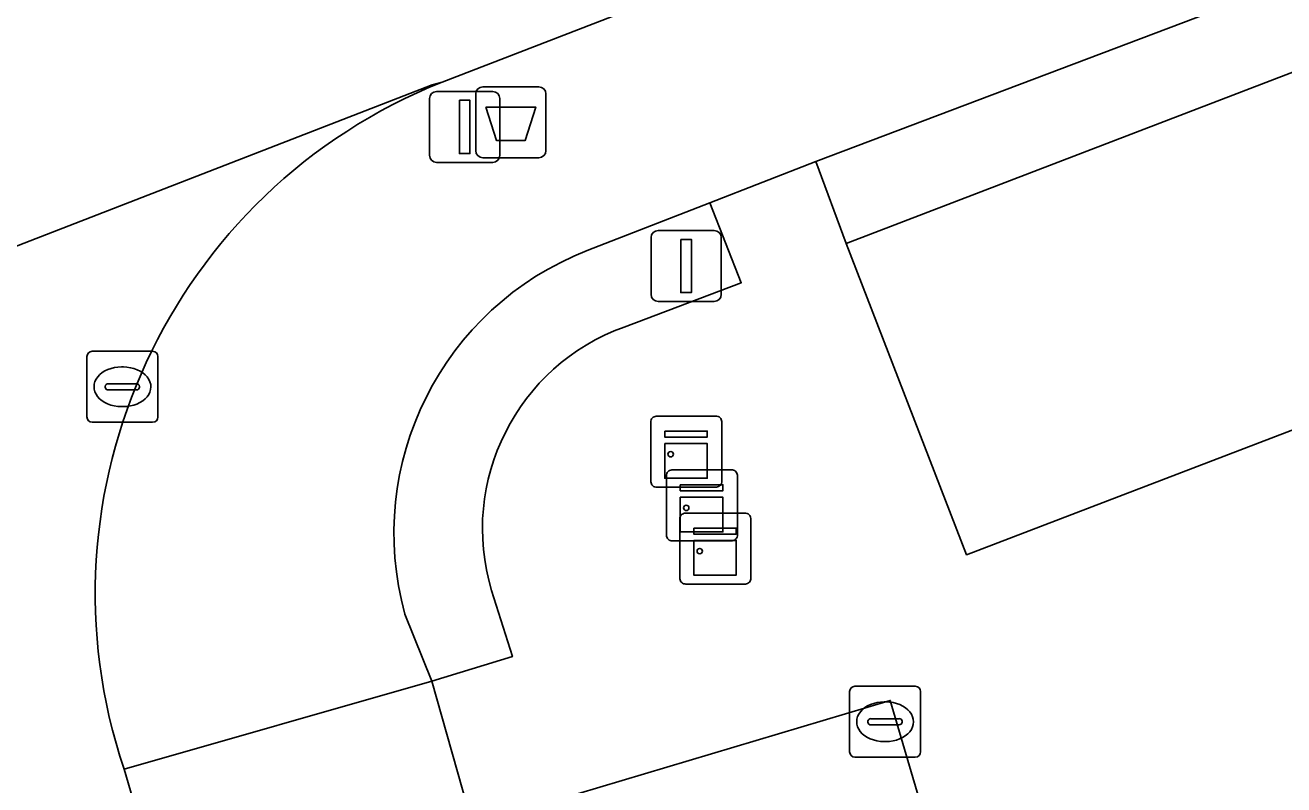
# Model space of a CAD drawing. Extents: x 159371 to 159986, y 382987 to 383597.
# Drawn here: x 159641.59 to 159659.34, y 383555.86 to 383566.58 of the extents above; entities that cross this region are included whole.
import ezdxf

# ---------------------------------------------------------------- set-up
doc = ezdxf.new("R2010")
doc.units = 0
for name, color, linetype in [('IMGEO_Afvalbak', 7, 'Continuous'), ('IMGEO_Groenvoorziening', 7, 'Continuous'), ('IMGEO_Haag', 7, 'Continuous'), ('IMGEO_Kast', 7, 'Continuous'), ('IMGEO_Kolk', 7, 'Continuous'), ('IMGEO_Lichtmast', 7, 'Continuous'), ('IMGEO_Parkeervlak_open', 7, 'Continuous'), ('IMGEO_Rijbaan_lokaal_open', 7, 'Continuous'), ('IMGEO_Voetpad_open', 7, 'Continuous')]:
    doc.layers.add(name, color=color, linetype=linetype)

msp = doc.modelspace()

# ---------------------------------------------------------------- linework, layer by layer
at = {"layer": 'IMGEO_Afvalbak'}
for p, q in [((159647.947, 383564.806), (159647.947, 383565.606)), ((159647.947, 383565.606), (159647.947, 383564.806)), ((159648.047, 383565.706), (159648.837, 383565.706)), ((159648.837, 383565.706), (159648.047, 383565.706)), ((159648.937, 383565.606), (159648.937, 383564.806)), ((159648.937, 383564.806), (159648.937, 383565.606)), ((159648.837, 383564.706), (159648.047, 383564.706)), ((159648.047, 383564.706), (159648.837, 383564.706))]:
    msp.add_line(p, q, dxfattribs=at)
msp.add_lwpolyline([(159648.09, 383565.42), (159648.794, 383565.42), (159648.645, 383564.95), (159648.239, 383564.95), (159648.09, 383565.42)], dxfattribs=at)
for centre, start, end in [((159648.047, 383565.606), 90, 180), ((159648.047, 383565.606), 90, 180), ((159648.837, 383565.606), 0, 90), ((159648.837, 383565.606), 360, 90), ((159648.047, 383564.806), 180, 270), ((159648.047, 383564.806), 180, 270), ((159648.837, 383564.806), 270, 0), ((159648.837, 383564.806), 270, 0)]:
    msp.add_arc(centre, 0.1, start, end, dxfattribs=at)
at = {"layer": 'IMGEO_Groenvoorziening'}
msp.add_lwpolyline([(159653.173, 383563.495), (159678.805, 383573.335), (159679.773, 383573.671), (159680.157, 383572.636), (159683.8, 383573.898), (159683.026, 383576.072), (159682.895, 383576.454), (159679.26, 383575.2), (159679.392, 383574.799), (159669.589, 383571.026), (159652.741, 383564.651)], close=True, dxfattribs=at)
for points in [[(159650.039, 383562.316), (159651.692, 383562.943), (159651.248, 383564.069), (159649.517, 383563.396)], [(159646.948, 383558.268), (159647.33, 383557.322), (159648.465, 383557.669), (159648.17, 383558.603)]]:
    msp.add_lwpolyline(points, dxfattribs=at)
for centre, radius, start, end in [((159651.075, 383559.408), 4.281, 111.3362, 195.4443), ((159651.065, 383559.473), 3.023, 109.8375, 196.7242)]:
    msp.add_arc(centre, radius, start, end, dxfattribs=at)
at = {"layer": 'IMGEO_Haag'}
msp.add_lwpolyline([(159653.173, 383563.495), (159678.805, 383573.335), (159679.773, 383573.671), (159680.157, 383572.636), (159683.8, 383573.898), (159683.026, 383576.072), (159682.895, 383576.454), (159679.26, 383575.2), (159679.392, 383574.799), (159669.589, 383571.026), (159652.741, 383564.651)], close=True, dxfattribs=at)
for points in [[(159650.039, 383562.316), (159651.692, 383562.943), (159651.248, 383564.069), (159649.517, 383563.396)], [(159646.948, 383558.268), (159647.33, 383557.322), (159648.465, 383557.669), (159648.17, 383558.603)]]:
    msp.add_lwpolyline(points, dxfattribs=at)
for centre, radius, start, end in [((159651.075, 383559.408), 4.281, 111.3362, 195.4443), ((159651.065, 383559.473), 3.023, 109.8375, 196.7242)]:
    msp.add_arc(centre, radius, start, end, dxfattribs=at)
at = {"layer": 'IMGEO_Kast'}
for p, q in [((159650.417, 383560.135), (159650.417, 383560.976)), ((159650.417, 383560.976), (159650.417, 383560.135)), ((159650.492, 383561.06), (159651.333, 383561.06)), ((159651.333, 383561.06), (159650.492, 383561.06)), ((159651.417, 383560.985), (159651.417, 383560.144)), ((159651.417, 383560.144), (159651.417, 383560.985)), ((159650.712, 383560.303), (159651.553, 383560.303)), ((159651.553, 383560.303), (159650.712, 383560.303)), ((159650.637, 383559.378), (159650.637, 383560.219)), ((159650.637, 383560.219), (159650.637, 383559.378)), ((159651.637, 383560.228), (159651.637, 383559.387)), ((159651.637, 383559.387), (159651.637, 383560.228)), ((159651.342, 383560.06), (159650.501, 383560.06)), ((159650.501, 383560.06), (159651.342, 383560.06)), ((159650.826, 383558.768), (159650.826, 383559.609)), ((159650.826, 383559.609), (159650.826, 383558.768)), ((159650.901, 383559.693), (159651.742, 383559.693)), ((159651.742, 383559.693), (159650.901, 383559.693)), ((159651.826, 383559.618), (159651.826, 383558.777)), ((159651.826, 383558.777), (159651.826, 383559.618)), ((159651.562, 383559.303), (159650.721, 383559.303)), ((159650.721, 383559.303), (159651.562, 383559.303)), ((159651.751, 383558.693), (159650.91, 383558.693)), ((159650.91, 383558.693), (159651.751, 383558.693))]:
    msp.add_line(p, q, dxfattribs=at)
for points in [[(159650.612, 383560.85), (159651.212, 383560.85), (159651.212, 383560.765), (159650.612, 383560.765), (159650.612, 383560.85)], [(159650.612, 383560.675), (159651.212, 383560.675), (159651.212, 383560.186), (159650.612, 383560.186), (159650.612, 383560.675)], [(159650.832, 383560.093), (159651.432, 383560.093), (159651.432, 383560.008), (159650.832, 383560.008), (159650.832, 383560.093)], [(159650.832, 383559.918), (159651.432, 383559.918), (159651.432, 383559.429), (159650.832, 383559.429), (159650.832, 383559.918)], [(159651.021, 383559.483), (159651.621, 383559.483), (159651.621, 383559.398), (159651.021, 383559.398), (159651.021, 383559.483)], [(159651.021, 383559.308), (159651.621, 383559.308), (159651.621, 383558.819), (159651.021, 383558.819), (159651.021, 383559.308)]]:
    msp.add_lwpolyline(points, dxfattribs=at)
for centre in [(159650.696, 383560.524), (159650.916, 383559.767), (159651.105, 383559.157)]:
    msp.add_circle(centre, 0.0377, dxfattribs=at)
for centre, start, end in [((159650.495, 383560.982), 92.4484, 184.2845), ((159650.495, 383560.982), 92.4484, 184.2845), ((159651.339, 383560.982), 2.4484, 94.2845), ((159651.339, 383560.982), 2.4484, 94.2845), ((159650.715, 383560.225), 92.4484, 184.2845), ((159650.715, 383560.225), 92.4484, 184.2845), ((159651.559, 383560.225), 2.4484, 94.2845), ((159651.559, 383560.225), 2.4484, 94.2845), ((159650.495, 383560.138), 182.4484, 274.2845), ((159650.495, 383560.138), 182.4484, 274.2845), ((159651.339, 383560.138), 272.4484, 4.2845), ((159651.339, 383560.138), 272.4484, 4.2845), ((159650.904, 383559.615), 92.4484, 184.2845), ((159650.904, 383559.615), 92.4484, 184.2845), ((159651.748, 383559.615), 2.4484, 94.2845), ((159651.748, 383559.615), 2.4484, 94.2845), ((159650.715, 383559.381), 182.4484, 274.2845), ((159650.715, 383559.381), 182.4484, 274.2845), ((159651.559, 383559.381), 272.4484, 4.2845), ((159651.559, 383559.381), 272.4484, 4.2845), ((159650.904, 383558.771), 182.4484, 274.2845), ((159650.904, 383558.771), 182.4484, 274.2845), ((159651.748, 383558.771), 272.4484, 4.2845), ((159651.748, 383558.771), 272.4484, 4.2845)]:
    msp.add_arc(centre, 0.0779, start, end, dxfattribs=at)
at = {"layer": 'IMGEO_Kolk'}
for p, q in [((159642.464, 383561.049), (159642.464, 383561.901)), ((159642.539, 383561.975), (159643.391, 383561.975)), ((159643.465, 383561.901), (159643.465, 383561.049)), ((159642.952, 383561.755), (159642.977, 383561.755)), ((159642.766, 383561.518), (159643.164, 383561.518)), ((159642.723, 383561.469), (159642.723, 383561.481)), ((159643.161, 383561.432), (159642.763, 383561.432)), ((159643.207, 383561.481), (159643.207, 383561.469)), ((159642.975, 383561.195), (159642.95, 383561.195)), ((159643.391, 383560.975), (159642.539, 383560.975)), ((159653.294, 383557.251), (159654.146, 383557.251)), ((159653.219, 383556.325), (159653.219, 383557.177)), ((159654.22, 383557.177), (159654.22, 383556.325)), ((159653.707, 383557.031), (159653.732, 383557.031)), ((159653.478, 383556.745), (159653.478, 383556.757)), ((159653.916, 383556.708), (159653.518, 383556.708)), ((159653.521, 383556.794), (159653.919, 383556.794)), ((159653.962, 383556.757), (159653.962, 383556.745)), ((159653.73, 383556.471), (159653.705, 383556.471)), ((159654.146, 383556.251), (159653.294, 383556.251))]:
    msp.add_line(p, q, dxfattribs=at)
for points in [[(159642.464, 383561.049), (159642.464, 383561.901)], [(159642.539, 383561.975), (159643.391, 383561.975)], [(159643.465, 383561.901), (159643.465, 383561.049)], [(159643.391, 383560.975), (159642.539, 383560.975)], [(159653.294, 383557.251), (159654.146, 383557.251)], [(159653.219, 383556.325), (159653.219, 383557.177)], [(159654.22, 383557.177), (159654.22, 383556.325)], [(159654.146, 383556.251), (159653.294, 383556.251)]]:
    msp.add_lwpolyline(points, dxfattribs=at)
for centre, radius, start, end in [((159642.541, 383561.899), 0.0765, 91.552, 178.448), ((159642.541, 383561.899), 0.0765, 91.552, 178.448), ((159643.389, 383561.899), 0.0765, 1.552, 88.448), ((159643.389, 383561.899), 0.0765, 1.552, 88.448), ((159642.763, 383561.478), 0.0403, 85.8775, 175.7526), ((159643.168, 383561.48), 0.0386, 1.7309, 96.639), ((159642.76, 383561.468), 0.0366, 178.938, 274.7102), ((159643.164, 383561.475), 0.043, 264.8664, 352.4533), ((159642.541, 383561.051), 0.0765, 181.552, 268.448), ((159642.541, 383561.051), 0.0765, 181.552, 268.448), ((159643.389, 383561.051), 0.0765, 271.552, 358.448), ((159643.389, 383561.051), 0.0765, 271.552, 358.448), ((159653.296, 383557.175), 0.0765, 91.552, 178.448), ((159653.296, 383557.175), 0.0765, 91.552, 178.448), ((159654.144, 383557.175), 0.0765, 1.552, 88.448), ((159654.144, 383557.175), 0.0765, 1.552, 88.448), ((159653.518, 383556.754), 0.0403, 85.8775, 175.7526), ((159653.515, 383556.744), 0.0366, 178.938, 274.7102), ((159653.919, 383556.751), 0.043, 264.8664, 352.4533), ((159653.923, 383556.756), 0.0386, 1.7309, 96.639), ((159653.296, 383556.327), 0.0765, 181.552, 268.448), ((159653.296, 383556.327), 0.0765, 181.552, 268.448), ((159654.144, 383556.327), 0.0765, 271.552, 358.448), ((159654.144, 383556.327), 0.0765, 271.552, 358.448)]:
    msp.add_arc(centre, radius, start, end, dxfattribs=at)
for centre, major_axis, ratio, start_param, end_param in [((159642.951, 383561.475), (-0.387, 0.002), 0.722429, 4.712389, 7.853982), ((159642.976, 383561.475), (-0.39, 0.002), 0.717154, 1.570796, 4.712389), ((159653.706, 383556.751), (-0.387, 0.002), 0.722429, 4.712389, 7.853982), ((159653.731, 383556.751), (-0.39, 0.002), 0.717154, 1.570796, 4.712389)]:
    msp.add_ellipse(centre, major_axis=major_axis, ratio=ratio, start_param=start_param, end_param=end_param, dxfattribs=at)
at = {"layer": 'IMGEO_Lichtmast'}
for p, q in [((159647.396, 383565.64), (159648.186, 383565.64)), ((159648.186, 383565.64), (159647.396, 383565.64)), ((159647.296, 383564.74), (159647.296, 383565.54)), ((159647.296, 383565.54), (159647.296, 383564.74)), ((159648.286, 383565.54), (159648.286, 383564.74)), ((159648.286, 383564.74), (159648.286, 383565.54)), ((159648.186, 383564.64), (159647.396, 383564.64)), ((159647.396, 383564.64), (159648.186, 383564.64)), ((159650.519, 383563.679), (159651.309, 383563.679)), ((159651.309, 383563.679), (159650.519, 383563.679)), ((159650.419, 383562.779), (159650.419, 383563.579)), ((159650.419, 383563.579), (159650.419, 383562.779)), ((159651.409, 383563.579), (159651.409, 383562.779)), ((159651.409, 383562.779), (159651.409, 383563.579)), ((159651.309, 383562.679), (159650.519, 383562.679)), ((159650.519, 383562.679), (159651.309, 383562.679))]:
    msp.add_line(p, q, dxfattribs=at)
for points in [[(159647.716, 383565.515), (159647.866, 383565.515), (159647.866, 383564.765), (159647.716, 383564.765), (159647.716, 383565.515)], [(159650.839, 383563.554), (159650.989, 383563.554), (159650.989, 383562.804), (159650.839, 383562.804), (159650.839, 383563.554)]]:
    msp.add_lwpolyline(points, dxfattribs=at)
for centre, start, end in [((159647.396, 383565.54), 90, 180), ((159647.396, 383565.54), 90, 180), ((159648.186, 383565.54), 0, 90), ((159648.186, 383565.54), 360, 90), ((159647.396, 383564.74), 180, 270), ((159647.396, 383564.74), 180, 270), ((159648.186, 383564.74), 270, 0), ((159648.186, 383564.74), 270, 0), ((159650.519, 383563.579), 90, 180), ((159650.519, 383563.579), 90, 180), ((159651.309, 383563.579), 0, 90), ((159651.309, 383563.579), 360, 90), ((159650.519, 383562.779), 180, 270), ((159650.519, 383562.779), 180, 270), ((159651.309, 383562.779), 270, 0), ((159651.309, 383562.779), 270, 0)]:
    msp.add_arc(centre, 0.1, start, end, dxfattribs=at)
at = {"layer": 'IMGEO_Parkeervlak_open'}
for points in [[(159653.173, 383563.495), (159654.87, 383559.107), (159680.487, 383568.92), (159678.805, 383573.335)], [(159653.793, 383557.052), (159649.066, 383555.642), (159653.299, 383541.189), (159653.977, 383538.875), (159658.059, 383524.939), (159662.824, 383526.367)]]:
    msp.add_lwpolyline(points, close=True, dxfattribs=at)
at = {"layer": 'IMGEO_Rijbaan_lokaal_open'}
for points in [[(159715.609, 383596.852), (159663.509, 383577.196), (159637.938, 383567.886), (159619.725, 383561.254), (159619.862, 383560.923), (159615.549, 383559.357), (159597.957, 383552.488), (159592.721, 383550.465), (159575.021, 383540.839), (159575.021, 383540.839), (159575.457, 383539.787), (159575.588, 383539.471), (159588.74, 383544.556), (159601.118, 383549.342), (159621.266, 383557.067), (159621.788, 383555.845), (159626.735, 383557.739), (159626.771, 383557.757), (159647.334, 383565.734), (159647.474, 383565.772), (159672.358, 383575.388), (159678.021, 383577.448), (159694.12, 383583.203)], [(159693.741, 383579.895), (159683.026, 383576.072), (159683.8, 383573.898), (159680.157, 383572.636), (159679.773, 383573.671), (159678.805, 383573.335), (159680.487, 383568.92), (159654.87, 383559.107), (159653.173, 383563.495), (159652.741, 383564.651), (159651.248, 383564.069), (159651.692, 383562.943), (159650.039, 383562.316)], [(159647.474, 383565.772), (159647.334, 383565.734), (159626.771, 383557.757), (159626.735, 383557.739)], [(159648.17, 383558.603), (159648.465, 383557.669), (159647.33, 383557.322), (159647.901, 383555.297), (159649.066, 383555.642), (159653.793, 383557.052), (159662.824, 383526.367), (159658.059, 383524.939), (159656.913, 383524.598), (159658.706, 383518.849), (159668.461, 383521.501), (159668.749, 383521.585), (159670.726, 383522.163), (159671.014, 383522.247), (159675.313, 383523.537), (159676.016, 383521.133), (159684.721, 383523.682), (159684.971, 383522.846), (159685.704, 383523.677), (159681.304, 383538.663)], [(159647.229, 383541.58), (159645.628, 383547.054), (159642.988, 383556.08)]]:
    msp.add_lwpolyline(points, dxfattribs=at)
for centre, radius, start, end in [((159650.352, 383558.556), 7.769, 111.7454, 198.5799), ((159651.065, 383559.473), 3.023, 109.8375, 196.7242)]:
    msp.add_arc(centre, radius, start, end, dxfattribs=at)
at = {"layer": 'IMGEO_Voetpad_open'}
for points in [[(159694.12, 383583.203), (159678.021, 383577.448), (159672.358, 383575.388), (159647.474, 383565.772)], [(159649.517, 383563.396), (159651.248, 383564.069), (159652.741, 383564.651), (159669.589, 383571.026), (159679.392, 383574.799)], [(159642.988, 383556.08), (159647.33, 383557.322), (159646.948, 383558.268)], [(159653.977, 383538.875), (159653.299, 383541.189), (159652.137, 383540.849), (159649.024, 383551.446), (159646.44, 383550.728), (159645.402, 383554.335), (159647.978, 383555.084), (159647.901, 383555.297), (159647.33, 383557.322), (159642.988, 383556.08), (159645.628, 383547.054), (159647.563, 383547.62), (159649.164, 383542.146), (159647.229, 383541.58), (159650.292, 383531.106)]]:
    msp.add_lwpolyline(points, dxfattribs=at)
for centre, radius, start, end in [((159650.352, 383558.556), 7.769, 111.7454, 198.5799), ((159651.075, 383559.408), 4.281, 111.3362, 195.4443)]:
    msp.add_arc(centre, radius, start, end, dxfattribs=at)

doc.saveas('drawing.dxf')
